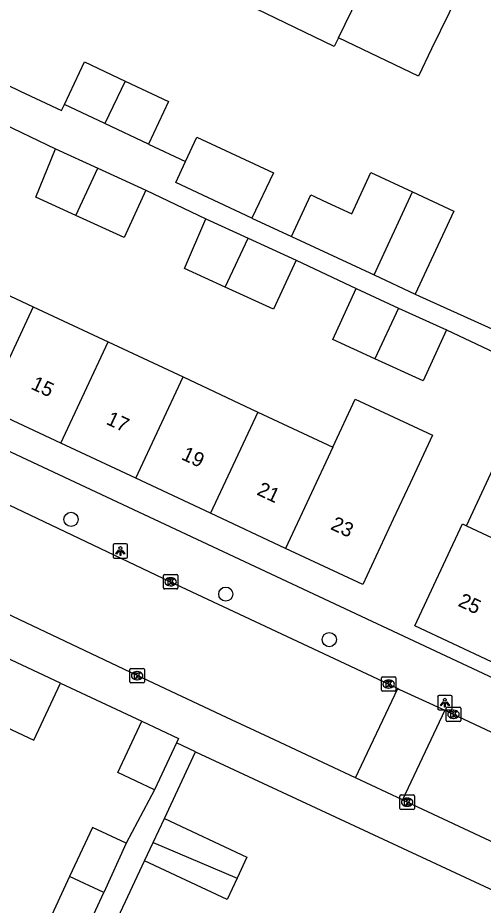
# Model space of a CAD drawing. Extents: x 159822 to 160765, y 380693 to 381634.
# Drawn here: x 160271.8 to 160304, y 381436.2 to 381497.5 of the extents above; entities that cross this region are included whole.
import ezdxf

# ---------------------------------------------------------------- set-up
doc = ezdxf.new("R2010")
doc.units = 0
for name, color, linetype in [('IMGEO_Boom', 7, 'Continuous'), ('IMGEO_Kolk', 7, 'Continuous'), ('IMGEO_Lichtpunt', 7, 'Continuous'), ('IMGEO_Muur', 7, 'Continuous'), ('IMGEO_Pand', 7, 'Continuous'), ('IMGEO_Pand_nummerreeks', 7, 'Continuous'), ('IMGEO_Rijbaan_lokaal_open', 7, 'Continuous'), ('IMGEO_Voetpad_halfverhard', 7, 'Continuous'), ('IMGEO_Voetpad_open', 7, 'Continuous')]:
    doc.layers.add(name, color=color, linetype=linetype)

msp = doc.modelspace()

# ---------------------------------------------------------------- linework, layer by layer
at = {"layer": 'IMGEO_Boom'}
for centre in [(160275.477, 381462.857), (160286.182, 381457.685), (160293.348, 381454.537)]:
    msp.add_circle(centre, 0.489, dxfattribs=at)
at = {"layer": 'IMGEO_Kolk'}
for p, q in [((160281.867, 381458.114), (160281.867, 381458.966)), ((160281.942, 381459.04), (160282.794, 381459.04)), ((160282.355, 381458.82), (160282.38, 381458.82)), ((160282.868, 381458.966), (160282.868, 381458.114)), ((160282.378, 381458.26), (160282.353, 381458.26)), ((160282.794, 381458.04), (160281.942, 381458.04)), ((160279.551, 381451.619), (160279.551, 381452.471)), ((160279.626, 381452.545), (160280.478, 381452.545)), ((160280.039, 381452.325), (160280.064, 381452.325)), ((160280.552, 381452.471), (160280.552, 381451.619)), ((160280.478, 381451.545), (160279.626, 381451.545)), ((160280.062, 381451.765), (160280.037, 381451.765)), ((160296.952, 381451.041), (160296.952, 381451.893)), ((160297.027, 381451.967), (160297.879, 381451.967)), ((160297.44, 381451.747), (160297.465, 381451.747)), ((160297.953, 381451.893), (160297.953, 381451.041)), ((160297.879, 381450.967), (160297.027, 381450.967)), ((160297.463, 381451.187), (160297.438, 381451.187)), ((160301.439, 381448.947), (160301.439, 381449.799)), ((160301.514, 381449.873), (160302.366, 381449.873)), ((160301.927, 381449.653), (160301.952, 381449.653)), ((160302.44, 381449.799), (160302.44, 381448.947)), ((160301.95, 381449.093), (160301.925, 381449.093)), ((160302.366, 381448.873), (160301.514, 381448.873)), ((160298.233, 381442.872), (160298.233, 381443.724)), ((160298.308, 381443.798), (160299.16, 381443.798)), ((160298.721, 381443.578), (160298.746, 381443.578)), ((160299.234, 381443.724), (160299.234, 381442.872)), ((160298.744, 381443.018), (160298.719, 381443.018)), ((160299.16, 381442.798), (160298.308, 381442.798))]:
    msp.add_line(p, q, dxfattribs=at)
for points in [[(160281.867, 381458.114), (160281.867, 381458.966)], [(160281.942, 381459.04), (160282.794, 381459.04)], [(160282.868, 381458.966), (160282.868, 381458.114)], [(160282.188, 381458.74), (160282.311, 381458.74), (160282.311, 381458.589), (160282.441, 381458.74), (160282.605, 381458.74), (160282.459, 381458.589), (160282.612, 381458.34), (160282.46, 381458.34), (160282.375, 381458.504), (160282.311, 381458.437), (160282.311, 381458.34), (160282.188, 381458.34), (160282.188, 381458.74)], [(160282.794, 381458.04), (160281.942, 381458.04)], [(160279.551, 381451.619), (160279.551, 381452.471)], [(160279.626, 381452.545), (160280.478, 381452.545)], [(160279.872, 381452.245), (160279.995, 381452.245), (160279.995, 381452.094), (160280.125, 381452.245), (160280.289, 381452.245), (160280.143, 381452.094), (160280.296, 381451.845), (160280.144, 381451.845), (160280.059, 381452.009), (160279.995, 381451.942), (160279.995, 381451.845), (160279.872, 381451.845), (160279.872, 381452.245)], [(160280.552, 381452.471), (160280.552, 381451.619)], [(160280.478, 381451.545), (160279.626, 381451.545)], [(160296.952, 381451.041), (160296.952, 381451.893)], [(160297.027, 381451.967), (160297.879, 381451.967)], [(160297.273, 381451.667), (160297.396, 381451.667), (160297.396, 381451.516), (160297.526, 381451.667), (160297.69, 381451.667), (160297.544, 381451.516), (160297.697, 381451.267), (160297.545, 381451.267), (160297.46, 381451.431), (160297.396, 381451.364), (160297.396, 381451.267), (160297.273, 381451.267), (160297.273, 381451.667)], [(160297.953, 381451.893), (160297.953, 381451.041)], [(160297.879, 381450.967), (160297.027, 381450.967)], [(160301.439, 381448.947), (160301.439, 381449.799)], [(160301.514, 381449.873), (160302.366, 381449.873)], [(160301.76, 381449.573), (160301.883, 381449.573), (160301.883, 381449.422), (160302.013, 381449.573), (160302.177, 381449.573), (160302.031, 381449.422), (160302.184, 381449.173), (160302.032, 381449.173), (160301.947, 381449.337), (160301.883, 381449.27), (160301.883, 381449.173), (160301.76, 381449.173), (160301.76, 381449.573)], [(160302.44, 381449.799), (160302.44, 381448.947)], [(160302.366, 381448.873), (160301.514, 381448.873)], [(160298.233, 381442.872), (160298.233, 381443.724)], [(160298.308, 381443.798), (160299.16, 381443.798)], [(160298.554, 381443.498), (160298.677, 381443.498), (160298.677, 381443.347), (160298.807, 381443.498), (160298.971, 381443.498), (160298.825, 381443.347), (160298.978, 381443.098), (160298.826, 381443.098), (160298.741, 381443.262), (160298.677, 381443.195), (160298.677, 381443.098), (160298.554, 381443.098), (160298.554, 381443.498)], [(160299.234, 381443.724), (160299.234, 381442.872)], [(160299.16, 381442.798), (160298.308, 381442.798)]]:
    msp.add_lwpolyline(points, dxfattribs=at)
for centre, start, end in [((160281.944, 381458.964), 91.55205, 178.44795), ((160281.944, 381458.964), 91.55205, 178.44795), ((160282.792, 381458.964), 1.55205, 88.44795), ((160282.792, 381458.964), 1.55205, 88.44795), ((160281.944, 381458.116), 181.55205, 268.44795), ((160281.944, 381458.116), 181.55205, 268.44795), ((160282.792, 381458.116), 271.55205, 358.44795), ((160282.792, 381458.116), 271.55205, 358.44795), ((160279.628, 381452.469), 91.55205, 178.44795), ((160279.628, 381452.469), 91.55205, 178.44795), ((160280.476, 381452.469), 1.55205, 88.44795), ((160280.476, 381452.469), 1.55205, 88.44795), ((160279.628, 381451.621), 181.55205, 268.44795), ((160279.628, 381451.621), 181.55205, 268.44795), ((160280.476, 381451.621), 271.55205, 358.44795), ((160280.476, 381451.621), 271.55205, 358.44795), ((160297.029, 381451.891), 91.55205, 178.44795), ((160297.029, 381451.891), 91.55205, 178.44795), ((160297.877, 381451.891), 1.55205, 88.44795), ((160297.877, 381451.891), 1.55205, 88.44795), ((160297.029, 381451.043), 181.55205, 268.44795), ((160297.029, 381451.043), 181.55205, 268.44795), ((160297.877, 381451.043), 271.55205, 358.44795), ((160297.877, 381451.043), 271.55205, 358.44795), ((160301.516, 381449.797), 91.55205, 178.44795), ((160301.516, 381449.797), 91.55205, 178.44795), ((160302.364, 381449.797), 1.55205, 88.44795), ((160302.364, 381449.797), 1.55205, 88.44795), ((160301.516, 381448.949), 181.55205, 268.44795), ((160301.516, 381448.949), 181.55205, 268.44795), ((160302.364, 381448.949), 271.55205, 358.44795), ((160302.364, 381448.949), 271.55205, 358.44795), ((160298.31, 381443.722), 91.55205, 178.44795), ((160298.31, 381443.722), 91.55205, 178.44795), ((160299.158, 381443.722), 1.55205, 88.44795), ((160299.158, 381443.722), 1.55205, 88.44795), ((160298.31, 381442.874), 181.55205, 268.44795), ((160298.31, 381442.874), 181.55205, 268.44795), ((160299.158, 381442.874), 271.55205, 358.44795), ((160299.158, 381442.874), 271.55205, 358.44795)]:
    msp.add_arc(centre, 0.0765, start, end, dxfattribs=at)
for centre, major_axis, ratio, start_param, end_param in [((160282.354, 381458.54), (-0.387, 0.002), 0.722429, 4.712389, 7.853982), ((160282.379, 381458.54), (-0.39, 0.002), 0.717154, 1.570796, 4.712389), ((160280.038, 381452.045), (-0.387, 0.002), 0.722429, 4.712389, 7.853982), ((160280.063, 381452.045), (-0.39, 0.002), 0.717154, 1.570796, 4.712389), ((160297.439, 381451.467), (-0.387, 0.002), 0.722429, 4.712389, 7.853982), ((160297.464, 381451.467), (-0.39, 0.002), 0.717154, 1.570796, 4.712389), ((160301.926, 381449.373), (-0.387, 0.002), 0.722429, 4.712389, 7.853982), ((160301.951, 381449.373), (-0.39, 0.002), 0.717154, 1.570796, 4.712389), ((160298.72, 381443.298), (-0.387, 0.002), 0.722429, 4.712389, 7.853982), ((160298.745, 381443.298), (-0.39, 0.002), 0.717154, 1.570796, 4.712389)]:
    msp.add_ellipse(centre, major_axis=major_axis, ratio=ratio, start_param=start_param, end_param=end_param, dxfattribs=at)
at = {"layer": 'IMGEO_Lichtpunt'}
for p, q in [((160278.394, 381461.072), (160278.394, 381460.265)), ((160278.394, 381461.072), (160278.394, 381460.265)), ((160279.296, 381461.167), (160278.488, 381461.167)), ((160279.296, 381461.167), (160278.488, 381461.167)), ((160279.39, 381460.265), (160279.39, 381461.072)), ((160279.39, 381460.265), (160279.39, 381461.072)), ((160278.488, 381460.171), (160279.296, 381460.171)), ((160278.488, 381460.171), (160279.296, 381460.171)), ((160300.844, 381450.582), (160300.844, 381449.775)), ((160300.844, 381450.582), (160300.844, 381449.775)), ((160301.746, 381450.677), (160300.938, 381450.677)), ((160301.746, 381450.677), (160300.938, 381450.677)), ((160301.84, 381449.775), (160301.84, 381450.582)), ((160301.84, 381449.775), (160301.84, 381450.582)), ((160300.938, 381449.681), (160301.746, 381449.681)), ((160300.938, 381449.681), (160301.746, 381449.681))]:
    msp.add_line(p, q, dxfattribs=at)
for points in [[(160278.768, 381460.736), (160278.807, 381460.708), (160278.619, 381460.446), (160278.581, 381460.473), (160278.768, 381460.736)], [(160278.87, 381460.688), (160278.917, 381460.688), (160278.917, 381460.366), (160278.87, 381460.366), (160278.87, 381460.688)], [(160278.98, 381460.708), (160279.018, 381460.735), (160279.205, 381460.473), (160279.166, 381460.445), (160278.98, 381460.708)], [(160301.218, 381450.246), (160301.257, 381450.218), (160301.069, 381449.956), (160301.031, 381449.983), (160301.218, 381450.246)], [(160301.32, 381450.198), (160301.367, 381450.198), (160301.367, 381449.876), (160301.32, 381449.876), (160301.32, 381450.198)], [(160301.43, 381450.218), (160301.468, 381450.245), (160301.655, 381449.983), (160301.616, 381449.955), (160301.43, 381450.218)]]:
    msp.add_lwpolyline(points, dxfattribs=at)
for centre in [(160278.893, 381460.87), (160301.343, 381450.38)]:
    msp.add_circle(centre, 0.0994, dxfattribs=at)
for centre, start, end in [((160278.488, 381461.072), 90, 180), ((160278.488, 381461.072), 90, 180), ((160279.296, 381461.072), 0, 90), ((160279.296, 381461.072), 0, 90), ((160278.488, 381460.265), 180, 270), ((160278.488, 381460.265), 180, 270), ((160279.296, 381460.265), 270, 0), ((160279.296, 381460.265), 270, 360), ((160300.938, 381450.582), 90, 180), ((160300.938, 381450.582), 90, 180), ((160301.746, 381450.582), 0, 90), ((160301.746, 381450.582), 0, 90), ((160300.938, 381449.775), 180, 270), ((160300.938, 381449.775), 180, 270), ((160301.746, 381449.775), 270, 0), ((160301.746, 381449.775), 270, 360)]:
    msp.add_arc(centre, 0.0946, start, end, dxfattribs=at)
at = {"layer": 'IMGEO_Muur'}
msp.add_lwpolyline([(160274.759, 381451.519), (160280.38, 381448.89)], dxfattribs=at)
at = {"layer": 'IMGEO_Pand'}
for points in [[(160298.67, 381505.892), (160301.717, 381504.424), (160301.316, 381503.591), (160303.798, 381502.395), (160302.645, 381500), (160301.629, 381497.89), (160300.426, 381495.391), (160299.512, 381493.492), (160293.981, 381496.155)], [(160293.981, 381496.155), (160294.895, 381498.054), (160295.832, 381500), (160298.67, 381505.892)], [(160293.981, 381496.155), (160293.692, 381495.555), (160288.287, 381498.157)], [(160275.024, 381491.545), (160276.411, 381494.491), (160279.221, 381493.167)], [(160279.221, 381493.167), (160277.809, 381490.233)], [(160279.221, 381493.167), (160282.231, 381491.749), (160280.844, 381488.804)], [(160277.809, 381490.233), (160275.024, 381491.545)], [(160280.844, 381488.804), (160277.809, 381490.233)], [(160283.407, 381487.611), (160284.184, 381489.28), (160289.482, 381486.814), (160287.978, 381483.691)], [(160275.811, 381483.87), (160273.043, 381485.137), (160274.4, 381488.479)], [(160274.4, 381488.479), (160277.338, 381487.134)], [(160275.811, 381483.87), (160277.338, 381487.134)], [(160277.338, 381487.134), (160280.645, 381485.621)], [(160287.978, 381483.691), (160282.721, 381486.138), (160283.407, 381487.611)], [(160290.738, 381482.407), (160292.079, 381485.289), (160292.267, 381485.202), (160292.899, 381484.907), (160294.899, 381483.977), (160295.02, 381484.237), (160296.229, 381486.835), (160299.109, 381485.495)], [(160280.645, 381485.621), (160279.145, 381482.344), (160275.811, 381483.87)], [(160296.44, 381479.753), (160299.109, 381485.495)], [(160299.109, 381485.495), (160301.966, 381484.164), (160299.295, 381478.423)], [(160286.15, 381478.908), (160283.321, 381480.203), (160284.799, 381483.643)], [(160284.799, 381483.643), (160287.738, 381482.298)], [(160286.15, 381478.908), (160287.738, 381482.298)], [(160287.738, 381482.298), (160291.044, 381480.785)], [(160290.738, 381482.407), (160296.44, 381479.753)], [(160291.044, 381480.785), (160289.486, 381477.381), (160286.15, 381478.908)], [(160267.688, 381479.975), (160272.869, 381477.55)], [(160296.44, 381479.753), (160299.295, 381478.423)], [(160296.494, 381473.951), (160293.585, 381475.282), (160295.199, 381478.809)], [(160295.199, 381478.809), (160298.138, 381477.464)], [(160272.869, 381477.55), (160269.591, 381470.551)], [(160272.869, 381477.55), (160278.05, 381475.125)], [(160298.138, 381477.464), (160296.494, 381473.951)], [(160298.138, 381477.464), (160301.444, 381475.951)], [(160301.444, 381475.951), (160299.83, 381472.424), (160296.494, 381473.951)], [(160274.772, 381468.125), (160278.05, 381475.125)], [(160278.05, 381475.125), (160283.23, 381472.7)], [(160279.953, 381465.7), (160283.23, 381472.7)], [(160283.23, 381472.7), (160288.411, 381470.275)], [(160293.591, 381467.851), (160295.144, 381471.167), (160300.483, 381468.667), (160298.931, 381465.351), (160297.774, 381462.879), (160295.655, 381458.35), (160290.313, 381460.851)], [(160274.772, 381468.125), (160269.591, 381470.551)], [(160288.411, 381470.275), (160285.133, 381463.275)], [(160288.411, 381470.275), (160293.591, 381467.851)], [(160279.953, 381465.7), (160274.772, 381468.125)], [(160293.591, 381467.851), (160290.313, 381460.851)], [(160302.832, 381462.412), (160304.83, 381466.681), (160309.863, 381464.324), (160307.865, 381460.056)], [(160285.133, 381463.275), (160279.953, 381465.7)], [(160290.313, 381460.851), (160285.133, 381463.275)], [(160304.564, 381453.003), (160299.254, 381455.489), (160302.555, 381462.542), (160302.832, 381462.412)], [(160302.832, 381462.412), (160307.865, 381460.056)], [(160274.759, 381451.519), (160270.545, 381453.491)], [(160267.976, 381447.058), (160269.064, 381449.382), (160272.916, 381447.58), (160274.759, 381451.519)], [(160281.264, 381444.148), (160278.719, 381445.34), (160280.38, 381448.89)], [(160280.38, 381448.89), (160282.925, 381447.698), (160282.784, 381447.397)], [(160282.784, 381447.397), (160281.264, 381444.148)], [(160281.156, 381440.501), (160281.94, 381442.177)], [(160281.94, 381442.177), (160287.652, 381439.504), (160286.966, 381438.037)], [(160279.299, 381440.465), (160276.955, 381441.536), (160275.384, 381438.162)], [(160279.299, 381440.465), (160277.742, 381437.058)], [(160280.568, 381439.245), (160281.156, 381440.501)], [(160281.156, 381440.501), (160286.966, 381438.037)], [(160286.966, 381438.037), (160286.28, 381436.572), (160280.568, 381439.245)], [(160275.384, 381438.162), (160273.874, 381434.919), (160276.255, 381433.804)], [(160277.742, 381437.058), (160275.384, 381438.162)], [(160276.255, 381433.804), (160277.742, 381437.058)]]:
    msp.add_lwpolyline(points, dxfattribs=at)
at = {"layer": 'IMGEO_Rijbaan_lokaal_open'}
for points in [[(160268.773, 381464.999), (160269.211, 381464.773), (160282.367, 381458.538), (160294.421, 381452.889), (160297.454, 381451.467), (160298.095, 381451.152)], [(160295.159, 381444.978), (160289.548, 381447.603), (160286.237, 381449.153), (160280.052, 381452.047), (160266.919, 381458.288), (160265.877, 381458.748)], [(160295.159, 381444.978), (160298.095, 381451.152)], [(160298.095, 381451.152), (160298.206, 381451.101), (160301.342, 381449.651)], [(160301.342, 381449.651), (160298.42, 381443.452)], [(160338.807, 381432.079), (160325.12, 381438.494), (160321.585, 381440.153), (160318.366, 381441.663), (160301.94, 381449.371), (160301.342, 381449.651)], [(160298.42, 381443.452), (160295.159, 381444.978)], [(160316.693, 381434.93), (160315.583, 381435.427), (160298.734, 381443.299), (160298.42, 381443.452)]]:
    msp.add_lwpolyline(points, dxfattribs=at)
at = {"layer": 'IMGEO_Voetpad_halfverhard'}
for points in [[(160266.794, 381495.016), (160266.777, 381494.98), (160271.97, 381492.474), (160274.828, 381491.128), (160275.024, 381491.545)], [(160270.245, 381490.455), (160274.4, 381488.479)], [(160280.844, 381488.804), (160283.407, 381487.611)], [(160280.645, 381485.621), (160284.799, 381483.643)], [(160287.978, 381483.691), (160290.738, 381482.407)], [(160291.044, 381480.785), (160295.199, 381478.809)], [(160299.295, 381478.423), (160299.581, 381478.29), (160304.803, 381475.937)], [(160301.444, 381475.951), (160307.216, 381473.237), (160307.202, 381473.211)], [(160281.94, 381442.177), (160284.09, 381446.788)], [(160281.264, 381444.148), (160279.299, 381440.465)], [(160276.92, 381431.45), (160280.568, 381439.245)]]:
    msp.add_lwpolyline(points, dxfattribs=at)
at = {"layer": 'IMGEO_Voetpad_open'}
for points in [[(160228.431, 381488.689), (160227.999, 381487.797), (160319.771, 381444.817), (160324.216, 381442.759), (160343.925, 381433.507)], [(160274.759, 381451.519), (160280.38, 381448.89)], [(160284.09, 381446.788), (160282.784, 381447.397)], [(160284.09, 381446.788), (160306.728, 381436.236)]]:
    msp.add_lwpolyline(points, dxfattribs=at)

# ---------------------------------------------------------------- texts
at = {"layer": 'IMGEO_Pand_nummerreeks'}
for s, rotation, p in [('15', 334.9156, (160272.642, 381471.905)), ('17', 334.9156, (160277.845, 381469.47)), ('19', 334.9156, (160283.049, 381467.034)), ('21', 334.9156, (160288.272, 381464.588)), ('23', 334.91591, (160293.373, 381462.199)), ('25', 334.91591, (160302.189, 381456.896))]:
    msp.add_text(s, height=1, rotation=rotation, dxfattribs=at).set_placement(p)

doc.saveas('drawing.dxf')
